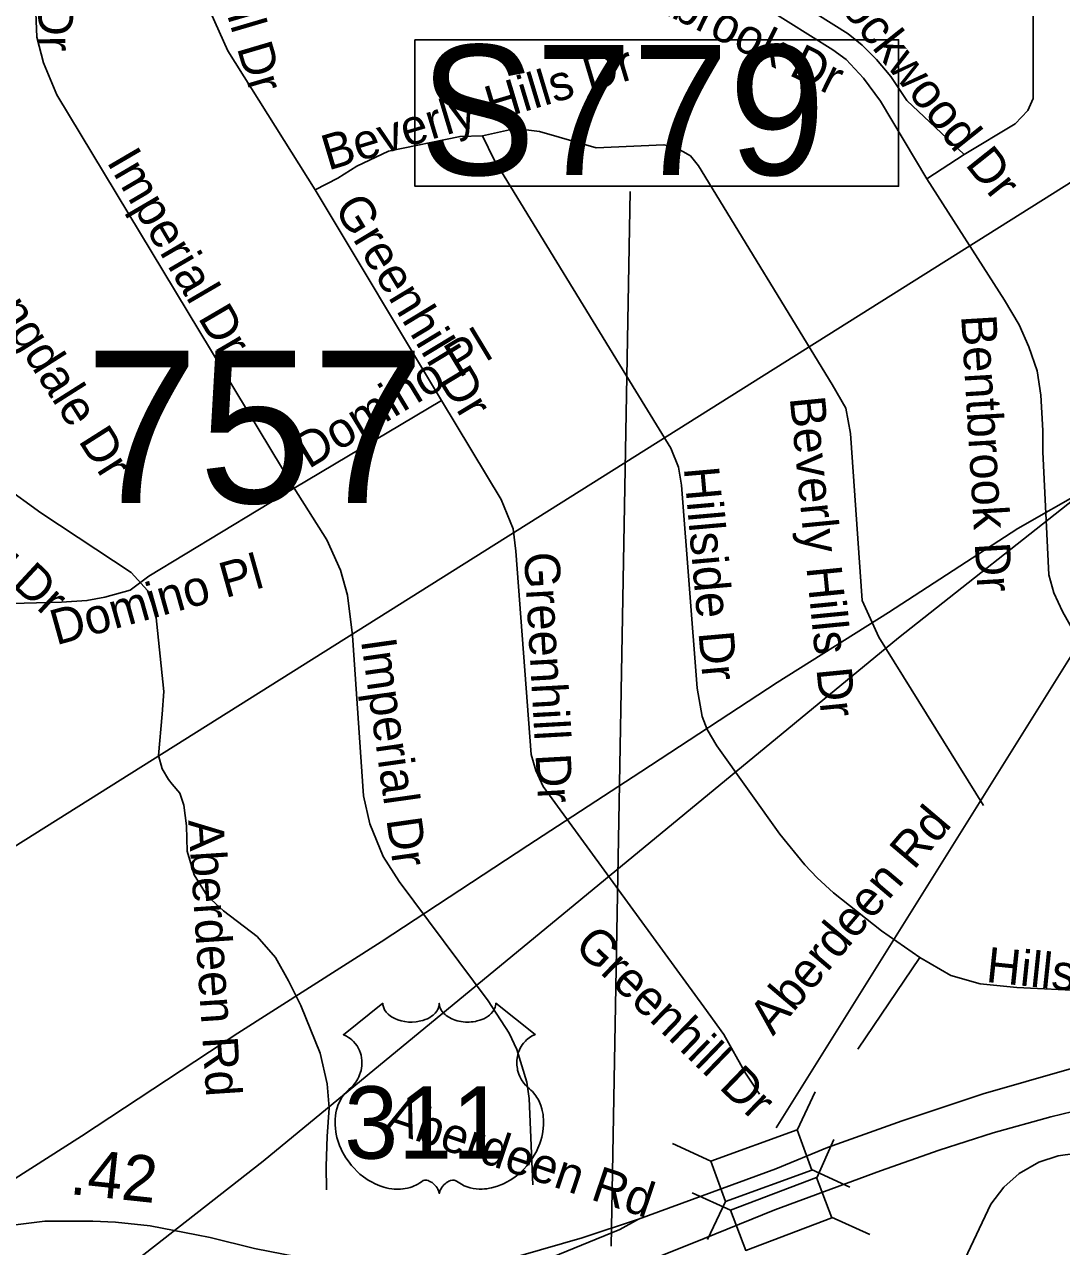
# Model space of a CAD drawing. Extents: x 1662474 to 1856135, y 779280 to 917889.
# Drawn here: x 1695551 to 1698345, y 823254 to 826547 of the extents above; entities that cross this region are included whole.
import ezdxf

# ---------------------------------------------------------------- set-up
doc = ezdxf.new("R2010")
doc.units = 0
for name, color, linetype in [('Exist Hydrographic Misc Water Feature', 7, 'Continuous'), ('Exist Road Non-System Type 51', 7, 'Continuous'), ('Exist Road Non-System Type 51 Label', 7, 'Continuous'), ('Exist Road Primary US Divided Attributed', 7, 'Continuous'), ('Exist Road Primary US Shield Number Label', 7, 'Continuous'), ('Exist Road Primary US Structure Standard Bridge CELL', 7, 'Continuous'), ('Exist Road Secondary Structure Standard Bridge Number Label', 7, 'Continuous'), ('Exist Road Secondary Type 51 Divided Attributed', 7, 'Continuous'), ('Exist Utilities Electrical Transmission Line', 7, 'Continuous'), ('Prop DGN Element Guardrail', 7, 'Continuous'), ('Prop Horizontal Alignment Tick Label', 7, 'Continuous'), ('Scratch_Level_2', 7, 'Continuous'), ('Scratch_Level_6', 7, 'Continuous')]:
    doc.layers.add(name, color=color, linetype=linetype)

msp = doc.modelspace()

# ---------------------------------------------------------------- linework, layer by layer
at = {"layer": 'Exist Hydrographic Misc Water Feature'}
msp.add_lwpolyline([(1695494.1, 825304.6), (1695595.2, 825231.2), (1695696.5, 825164.3), (1695839.1, 825070.3), (1695882.4, 825021.9), (1695905.6, 824957.4), (1695926.7, 824749.3), (1695921.9, 824688.7), (1695912.6, 824577.3), (1695922.1, 824541), (1695939.7, 824512.7), (1695949.6, 824500.2), (1695969.5, 824476), (1695980.9, 824443.8), (1695988, 824387.8), (1695989.2, 824319.7), (1696008.4, 824256.1), (1696043.6, 824199.6), (1696087.1, 824158.5), (1696178.2, 824089.4), (1696227.4, 824032.6), (1696262.6, 823970.3), (1696295.6, 823904), (1696348, 823774.9), (1696367.1, 823692.5), (1696372.1, 823628.3), (1696367.1, 823550.5), (1696364.2, 823471), (1696365.1, 823406.9)], dxfattribs=at)
at = {"layer": 'Exist Road Non-System Type 51'}
for p, q in [((1697981.6, 826131.2), (1698082.1, 826196.6)), ((1696674.9, 825533.4), (1696334.4, 826101)), ((1696278, 825297.9), (1696674.9, 825533.4)), ((1695886.1, 825060.4), (1696278, 825297.9)), ((1697962.5, 824032.6), (1697859.6, 824105.2)), ((1697796.1, 823786.4), (1697962.5, 824032.6))]:
    msp.add_line(p, q, dxfattribs=at)
for points in [[(1698082.1, 826196.6), (1698219.4, 826279.5), (1698253.9, 826314.9), (1698268.5, 826347.5), (1698268.2, 828107.9)], [(1697981.6, 826131.2), (1697857, 826340.4), (1697811.4, 826401.9), (1697764.6, 826452.8), (1697728.6, 826478.4), (1697547.8, 826591.6), (1697438.1, 826655.1), (1697241.5, 826745.4), (1696933.1, 826869.2), (1696886.1, 826899.2)], [(1698082.1, 826196.6), (1697927.6, 826341.7), (1697884.5, 826406.8), (1697846.1, 826452.8), (1697807.6, 826491.4), (1697770.1, 826521.5), (1697548.6, 826662.2), (1697534.9, 826679), (1697529.9, 826698.1)], [(1696278, 825297.9), (1695638.4, 826357.2), (1695602.9, 826443.5), (1695585.1, 826513.1), (1695580.1, 826623.4)], [(1696334.4, 826101), (1696098.8, 826475.9), (1696028.9, 826633)], [(1698134.1, 824442.8), (1697852.5, 824896.1), (1697807.9, 824994.8), (1697775.9, 825444.6), (1697763.2, 825513.4), (1697726.8, 825576.9), (1697366.4, 826166.4), (1697345.6, 826192.6), (1697303.9, 826216.5), (1697273.8, 826222.9), (1697091.6, 826214.2), (1696938.4, 826258.2), (1696874.1, 826266.7), (1696785.4, 826246.9)], [(1696785.4, 826246.9), (1696724.6, 826245.4), (1696532.1, 826206), (1696446.8, 826165.4), (1696395.6, 826133), (1696334.4, 826101)], [(1697859.6, 824105.2), (1697730.4, 824207.4), (1697686.4, 824247.5), (1697652.8, 824282.4), (1697585.6, 824365.1), (1697415.8, 824603.4), (1697389.8, 824647.5), (1697376.9, 824682.2), (1697363, 824759.1), (1697321, 825306), (1697313.4, 825354.1), (1697292.4, 825405), (1697197.6, 825559), (1696816.4, 826182.4), (1696785.4, 826246.9)], [(1698499.1, 824573.5), (1698481.6, 824666.2), (1698459.4, 824747), (1698441.5, 824796.9), (1698347.2, 824964.9), (1698323.4, 825016), (1698310.5, 825063.8), (1698294, 825395.8), (1698294, 825452.8), (1698289, 825548), (1698279, 825613.7), (1698256.4, 825678.4), (1698230.4, 825738), (1698191.4, 825804.2), (1697981.6, 826131.2)], [(1697531.2, 823665.1), (1697493.4, 823721.5), (1697435.1, 823825.8), (1697381.1, 823899.8), (1697308.1, 823999.8), (1696948.9, 824494.2), (1696928.4, 824536.5), (1696915.8, 824580.4), (1696875.1, 825127.9), (1696867.8, 825187.7), (1696835.1, 825267.2), (1696674.9, 825533.4)], [(1696920.2, 823420.8), (1696911.1, 823653.4), (1696904.8, 823696.9), (1696877.4, 823785.1), (1696857.2, 823829.2), (1696800, 823916.6), (1696560.6, 824237.5), (1696517.4, 824305), (1696481.6, 824393.2), (1696464.9, 824468.2), (1696434.6, 824900.5), (1696421.4, 825009.2), (1696402.4, 825076.9), (1696365.4, 825158.2), (1696278, 825297.9)], [(1695416.4, 824984.2), (1695651, 824990.6), (1695719.5, 824994.8), (1695767.5, 825003.9), (1695836, 825022.9), (1695886.1, 825060.4)], [(1698777.9, 823948.9), (1698735.9, 823928.9), (1698690.2, 823931), (1698595.5, 823934.2), (1698224.6, 823952), (1698125.8, 823962.2), (1698046.5, 823984.5), (1697962.5, 824032.6)], [(1697563.2, 821510), (1697558.2, 821577.5), (1697490.9, 821909.2), (1697502.6, 821983), (1697524.4, 822036.9), (1698153.9, 823368.5), (1698189, 823414.4), (1698230.4, 823451.2), (1698283.1, 823481.4), (1698335.4, 823498.4), (1698380.4, 823505.2), (1698420.5, 823505.2), (1698624.6, 823472.2), (1698690.6, 823453.4)]]:
    msp.add_lwpolyline(points, dxfattribs=at)
at = {"layer": 'Exist Road Primary US Divided Attributed'}
for points in [[(1701249.8, 823884.7), (1701168, 823893.3), (1700889.9, 823924.7), (1700762.2, 823934.5), (1700370.4, 823953.8), (1700065.4, 823957.9), (1699835.4, 823946.8), (1699680.4, 823939), (1699492.4, 823920.3), (1699123.7, 823875.7), (1698906.3, 823834.6), (1698628.9, 823785.1), (1698364.8, 823732.2), (1698133.6, 823666.1), (1697915.7, 823593.4), (1697714.2, 823520.7), (1697575.4, 823463.7)], [(1697572.1, 823353), (1697856.6, 823457.9), (1698015.1, 823514.1), (1698160.4, 823560.4), (1698315.6, 823603.3), (1698464.1, 823639.7), (1698692, 823685.9), (1698889.9, 823726), (1698957.9, 823738), (1699138.5, 823770.6), (1699485.5, 823818.1), (1699637.4, 823834.6), (1699716.6, 823837.9), (1699974.2, 823854.5), (1700334.1, 823857.8), (1700624.7, 823851.2), (1700908.4, 823829.1), (1701129.5, 823807.8), (1701256.6, 823793.1)], [(1697575.4, 823463.7), (1697205.6, 823328.4)], [(1697205.6, 823328.4), (1697155.1, 823300.4), (1696928.3, 823207.4), (1696768.9, 823153.2), (1696523.3, 823086.3), (1696323.3, 823050.2), (1696129.9, 823027.9), (1695896.2, 823018.6), (1695686.9, 823029.1), (1695467.2, 823058.7), (1695219.4, 823121.2), (1695042.6, 823195.8)], [(1696733.1, 823031.7), (1696810.5, 823055.2), (1696900.2, 823083.7), (1697349.2, 823262.2), (1697572.1, 823353)]]:
    msp.add_lwpolyline(points, dxfattribs=at)
at = {"layer": 'Exist Road Primary US Structure Standard Bridge CELL'}
for p, q in [((1697632.8, 823568.2), (1697680.8, 823670.8)), ((1697297.1, 823532.1), (1697399.6, 823484.2)), ((1697685.1, 823439.5), (1697731.6, 823542.7)), ((1697671.5, 823461.8), (1697774, 823413.9)), ((1697349.9, 823398.7), (1697453, 823352.2)), ((1697391.2, 823272.8), (1697439.2, 823375.3)), ((1697725.1, 823333.6), (1697828.3, 823287.1))]:
    msp.add_line(p, q, dxfattribs=at)
for points in [[(1697399.6, 823484.2), (1697632.7, 823568.7), (1697672.2, 823459.9), (1697439.2, 823375.3)], [(1697453, 823352.2), (1697684.9, 823440), (1697725.9, 823331.7), (1697494, 823243.9)]]:
    msp.add_lwpolyline(points, close=True, dxfattribs=at)
at = {"layer": 'Exist Road Secondary Type 51 Divided Attributed'}
for points in [[(1697205.6, 823328.4), (1697053.7, 823277.5), (1696887.9, 823230.3), (1696832.9, 823215.1), (1696749, 823199.3), (1696642, 823192), (1696552.1, 823192.9), (1696483, 823194.6), (1696396.6, 823205), (1696171, 823249.3), (1696051.4, 823278.3), (1696014.5, 823285.7), (1695890.1, 823309.8), (1695796.8, 823319.7)], [(1695796.8, 823319.7), (1695735.5, 823322.7), (1695606.6, 823322.7), (1695454.5, 823303.7), (1695313.6, 823276.8), (1695220.5, 823254.6), (1695042.6, 823195.8)]]:
    msp.add_lwpolyline(points, dxfattribs=at)
at = {"layer": 'Exist Utilities Electrical Transmission Line'}
for points in [[(1692929.2, 823686.1), (1695261.2, 824166.9), (1701520.4, 828105.5)], [(1691247.7, 819923.8), (1691765.1, 820266.6), (1692074.2, 820473), (1692211.2, 820558.9), (1693016.8, 821102.4), (1693308.1, 821209.1), (1694387.8, 822071.7), (1696193.9, 823484.3), (1697905.9, 824894), (1698412.5, 825294.6)], [(1691281.1, 820669.4), (1691930.6, 821110.2), (1692261, 821324.6), (1692688.2, 821606.1), (1693149.5, 821895.1), (1693508.3, 822133.3), (1693834.7, 822347.8), (1694257.8, 822617.2), (1694572.2, 822826), (1695106.1, 823170.1), (1695704.6, 823551.8), (1696125.7, 823829.2), (1696512.5, 824075.1), (1696907.6, 824334.9), (1697211.8, 824533.6), (1697578.5, 824773.6), (1697878.7, 824962.5), (1698227.3, 825188.7), (1698412.5, 825294.6)]]:
    msp.add_lwpolyline(points, dxfattribs=at)
at = {"layer": 'Prop Horizontal Alignment Tick Label'}
msp.add_lwpolyline([(1696516.7, 823909.7), (1696517, 823905.3), (1696518.1, 823900.1), (1696518.9, 823897.4), (1696521.3, 823892.3), (1696525.4, 823886.2), (1696531, 823880.2), (1696537.3, 823875), (1696541.6, 823872.2), (1696548.8, 823868.3), (1696557.1, 823864.9), (1696566.2, 823862.2), (1696575.6, 823860.4), (1696585.8, 823859.2), (1696595.9, 823859), (1696606.8, 823859.8), (1696618.9, 823862.2), (1696624.5, 823863.6), (1696630.7, 823865.8), (1696636.5, 823868.1), (1696642.8, 823871.5), (1696647.9, 823874.8), (1696651.9, 823877.7), (1696657.5, 823883.1), (1696662, 823888.7), (1696663.9, 823891.8), (1696665.5, 823894.8), (1696667.7, 823901.2), (1696668.4, 823904.1), (1696668.8, 823909.9), (1696669.2, 823905), (1696669.7, 823901.9), (1696670.5, 823898.9), (1696671.8, 823895.7), (1696674, 823891.2), (1696676.5, 823887.4), (1696681.3, 823881.8), (1696684.2, 823879.1), (1696686.9, 823876.9), (1696694.1, 823871.9), (1696702.6, 823867.6), (1696706.7, 823865.8), (1696711, 823864.3), (1696716.4, 823862.7), (1696722, 823861.4), (1696727.5, 823860.4), (1696733.1, 823859.6), (1696738.9, 823859.2), (1696743.6, 823859), (1696749.4, 823859.1), (1696754.7, 823859.4), (1696760.2, 823860), (1696766.2, 823861), (1696771.1, 823862.1), (1696777.5, 823863.8), (1696783.2, 823865.9), (1696788.3, 823868.1), (1696794.9, 823871.5), (1696800.2, 823874.9), (1696804.1, 823878), (1696808.8, 823882.3), (1696813.2, 823887.4), (1696815.7, 823891.1), (1696817.6, 823894.9), (1696819.3, 823898.9), (1696820.3, 823903.2), (1696820.8, 823906.9), (1696820.9, 823910), (1696927.2, 823825.4), (1696924.7, 823824.4), (1696918.9, 823821.6), (1696914.3, 823818.9), (1696907, 823813.8), (1696903.9, 823810.9), (1696900.7, 823808), (1696897.8, 823804.8), (1696895.3, 823801.9), (1696892.2, 823797.6), (1696889.5, 823793.3), (1696886.8, 823788.6), (1696884.8, 823784.6), (1696881.5, 823776), (1696880, 823770.6), (1696879, 823766), (1696877.7, 823756.5), (1696877.4, 823752), (1696877.4, 823747.6), (1696877.6, 823742.9), (1696878.1, 823738.3), (1696878.9, 823733.6), (1696879.6, 823729.5), (1696881, 823724.4), (1696882.8, 823718.5), (1696885.2, 823712.8), (1696890, 823703.5), (1696896.3, 823694.1), (1696900.7, 823688.8), (1696905.1, 823684.3), (1696911.7, 823678.8), (1696915.2, 823675.7), (1696919.3, 823671.6), (1696926, 823663.9), (1696928.7, 823660.2), (1696931.4, 823656.1), (1696933.9, 823651.9), (1696936.4, 823647.4), (1696938.4, 823643.4), (1696942.2, 823634.3), (1696944.9, 823625.5), (1696946.1, 823620.8), (1696948.1, 823610.4), (1696948.9, 823605.3), (1696949.7, 823595.1), (1696949.7, 823582.8), (1696948.8, 823571.1), (1696946.6, 823557.5), (1696944.8, 823549.3), (1696942, 823539.8), (1696939.3, 823531.6), (1696934.4, 823519.5), (1696930.1, 823510.7), (1696924.5, 823500.4), (1696920.7, 823494.2), (1696916.2, 823487.5), (1696910.6, 823479.9), (1696904.1, 823471.7), (1696896.3, 823463.1), (1696889.9, 823456.7), (1696881.6, 823449.3), (1696876.6, 823445.2), (1696869.5, 823439.8), (1696859.7, 823433.3), (1696850, 823427.7), (1696841.8, 823423.5), (1696834.5, 823420.3), (1696825.1, 823416.7), (1696809.4, 823412.4), (1696803.7, 823411.2), (1696796.9, 823410.2), (1696790.6, 823409.6), (1696784.4, 823409.2), (1696776.1, 823409.2), (1696767.9, 823409.8), (1696760.1, 823411), (1696752, 823412.7), (1696743.6, 823415.2), (1696735.9, 823418.2), (1696728.1, 823422), (1696714.9, 823430.3), (1696711.1, 823432.3), (1696709, 823432.9), (1696703.9, 823433.1), (1696699.2, 823432.1), (1696694.3, 823430.2), (1696691.3, 823428.6), (1696687.4, 823426), (1696684.4, 823423.6), (1696680.7, 823420.2), (1696678.2, 823417.3), (1696676.3, 823415), (1696672.6, 823409.2), (1696671.3, 823406.4), (1696669.9, 823402.9), (1696668.7, 823397.6), (1696667, 823404.2), (1696665.1, 823408.6), (1696662.8, 823412.4), (1696660.5, 823415.7), (1696656.8, 823420), (1696653.4, 823423.2), (1696649.4, 823426.5), (1696645.1, 823429), (1696641.7, 823430.8), (1696638.6, 823432), (1696634.8, 823432.9), (1696631.6, 823433.2), (1696629, 823433.1), (1696625.5, 823432.3), (1696620.7, 823428.9), (1696616.1, 823425.7), (1696611.2, 823422.6), (1696605.3, 823419.5), (1696601, 823417.5), (1696595.8, 823415.5), (1696589.8, 823413.5), (1696583.3, 823411.8), (1696576.5, 823410.5), (1696570.6, 823409.5), (1696564.3, 823408.9), (1696558.6, 823408.8), (1696552.6, 823408.8), (1696547, 823409.3), (1696540.6, 823409.8), (1696532.5, 823411), (1696525.9, 823412.5), (1696518.9, 823414.4), (1696511.6, 823416.7), (1696503.9, 823419.6), (1696494.3, 823423.8), (1696487.5, 823427.3), (1696476.9, 823433.4), (1696464.5, 823442), (1696455.1, 823449.6), (1696448.3, 823455.8), (1696438.1, 823466.1), (1696432.2, 823472.8), (1696422.9, 823484.9), (1696416.9, 823493.6), (1696413.1, 823500), (1696407.4, 823510.3), (1696404.3, 823516.8), (1696400.3, 823526.2), (1696397.1, 823534.8), (1696394.5, 823543), (1696393.1, 823548.2), (1696391.1, 823557.3), (1696389.8, 823563.7), (1696388.7, 823572.6), (1696388, 823582), (1696387.9, 823590.6), (1696388.1, 823597.7), (1696388.9, 823606.1), (1696390.3, 823614.9), (1696392, 823622.5), (1696393.6, 823628), (1696395.8, 823634.6), (1696398.8, 823642), (1696402.3, 823649), (1696405.7, 823654.9), (1696409.9, 823661.1), (1696414, 823666.5), (1696419.4, 823672.4), (1696425.1, 823677.8), (1696430.3, 823682), (1696436.4, 823688), (1696439.6, 823691.7), (1696443.5, 823696.8), (1696446.6, 823701.5), (1696449, 823705.7), (1696452.2, 823711.9), (1696454.2, 823716.5), (1696456.6, 823723.7), (1696457.9, 823728.7), (1696459.1, 823735.2), (1696459.9, 823741.3), (1696460.2, 823748.9), (1696460.1, 823755.2), (1696459.2, 823762.5), (1696457.9, 823769.5), (1696456.2, 823775.7), (1696453.6, 823782.7), (1696451.1, 823787.9), (1696447.1, 823794.8), (1696442.5, 823801.3), (1696437.9, 823806.6), (1696433.2, 823811.3), (1696428.6, 823814.8), (1696424.3, 823817.9), (1696418.9, 823821.2), (1696413.7, 823823.7), (1696410.5, 823825.1)], close=True, dxfattribs=at)
at = {"layer": 'Scratch_Level_2'}
msp.add_line((1697576.1, 823573.7), (1699029.5, 825901.7), dxfattribs=at)
at = {"layer": 'Scratch_Level_6'}
msp.add_line((1697131.9, 823255.6), (1697182.9, 826096.5), dxfattribs=at)
msp.add_lwpolyline([(1696603, 826505.9), (1697905.7, 826505.9), (1697905.7, 826111), (1696603, 826111)], close=True, dxfattribs=at)

# ---------------------------------------------------------------- texts
at = {"layer": 'Exist Road Non-System Type 51 Label'}
for s, rotation, p in [('Imperial Dr', 270.353, (1695584.9, 827094.8)), ('Greenhill Dr', 286.4604, (1695969, 827005.7)), ('Bentbrook Dr', 333.8931, (1697055.6, 826682.4)), ('Rockwood Dr', 308.5345, (1697691.4, 826661.2)), ('Beverly Hills Dr', 16.7082, (1696369.4, 826153)), ('Imperial Dr', 300.3344, (1695771.2, 826177.6)), ('Greenhill Dr', 301.2196, (1696383.2, 826053.7)), ('Langdale Dr', 302.3547, (1695396.3, 825896.9)), ('Domino Pl', 31.1795, (1696316.8, 825348.2)), ('Bentbrook Dr', 273.4015, (1698074.1, 825762.6)), ('Beverly Hills Dr', 275.6329, (1697612.3, 825541.2)), ('Corvair Dr', 317.1646, (1695188.1, 825338.3)), ('Hillside Dr', 275.073, (1697327.2, 825352)), ('Domino Pl', 15.6165, (1695636.8, 824873.8)), ('Greenhill Dr', 273.2498, (1696896.8, 825123.2)), ('Imperial Dr', 278.0898, (1696457.4, 824887.5)), ('Aberdeen Rd', 49.6739, (1697567.4, 823819.6)), ('Aberdeen Rd', 273.7475, (1695992.2, 824402.7)), ('Greenhill Dr', 315.9931, (1697028.5, 824059.9)), ('Hillside Dr', 354.0638, (1698139.1, 823967.4)), ('Aberdeen Rd', 341.3918, (1696517.7, 823569.3))]:
    msp.add_text(s, height=95, rotation=rotation, dxfattribs=at).set_placement(p)
at = {"layer": 'Exist Road Primary US Shield Number Label'}
msp.add_text('311', height=195, dxfattribs=at).set_placement((1696412.8, 823491))
at = {"layer": 'Exist Road Secondary Structure Standard Bridge Number Label'}
msp.add_text('757', height=410.1, dxfattribs=at).set_placement((1695715.2, 825257.8))
at = {"layer": 'Prop DGN Element Guardrail'}
msp.add_text('.42', height=125, rotation=353.934, dxfattribs=at).set_placement((1695670.9, 823396))
at = {"layer": 'Scratch_Level_6'}
msp.add_text('S779', height=350, dxfattribs=at).set_placement((1696615.6, 826141.6))

doc.saveas('drawing.dxf')
